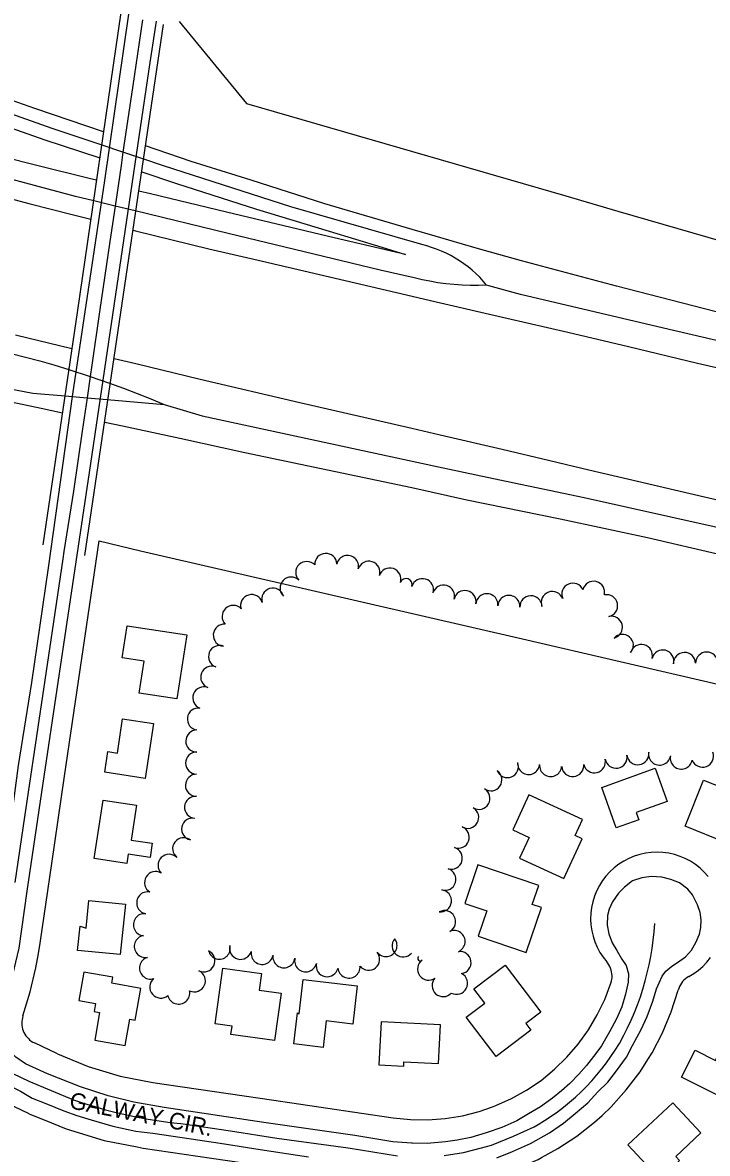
# Model space of a CAD drawing. Extents: x -25029 to 2274964, y -81170 to 687028.
# Drawn here: x -11160 to -10541, y -68430 to -67406 of the extents above; entities that cross this region are included whole.
import ezdxf

# ---------------------------------------------------------------- set-up
doc = ezdxf.new("R2010")
doc.units = 0
for name, color, linetype in [('81911BEA - RW_X_Fee_RW', 7, 'Continuous'), ('BLDG', 7, 'Continuous'), ('BRIDGE', 7, 'Continuous'), ('GE_X_CL_2000', 7, 'Continuous'), ('INTERSTATE', 7, 'Continuous'), ('PV_X_EOP', 7, 'Continuous'), ('ROAD', 7, 'Continuous'), ('ROAD-NAME', 7, 'Continuous'), ('TREES', 7, 'Continuous')]:
    doc.layers.add(name, color=color, linetype=linetype)

msp = doc.modelspace()

# ---------------------------------------------------------------- linework, layer by layer
at = {"layer": '81911BEA - RW_X_Fee_RW'}
for p, q in [((-11018.7, -67405.2), (-10957.7, -67479.3)), ((-10957.7, -67479.3), (-10668.9, -67563.1)), ((-11091.3, -67875.3), (-11053.7, -67884.2)), ((-11128.9, -68339.6), (-11149.8, -68329.8)), ((-11154.5, -68393.9), (-11175.4, -68384.1))]:
    msp.add_line(p, q, dxfattribs=at)
for points in [[(-10668.9, -67563.1), (-10621.7, -67576.8), (-10526.6, -67604.4)], [(-11144.6, -68239.4), (-11134.1, -68167.5), (-11122.5, -68088.3), (-11091.3, -67875.3)], [(-11053.7, -67884.2), (-10895.5, -67920.7), (-10708.2, -67964), (-10531.3, -68004.9), (-10337, -68049.8), (-10325.8, -68052.4)], [(-10540, -68179), (-10543.6, -68175.1), (-10547.4, -68171.5), (-10551.6, -68168.3), (-10556, -68165.4), (-10560.7, -68162.9), (-10565.5, -68160.9), (-10570.6, -68159.3), (-10575.7, -68158.1), (-10580.9, -68157.4), (-10586.2, -68157.2), (-10591.5, -68157.4), (-10596.7, -68158), (-10601.8, -68159.2), (-10606.9, -68160.8), (-10611.9, -68162.9), (-10616.4, -68165.2), (-10620.9, -68168.1), (-10625, -68171.3), (-10628.9, -68174.8), (-10632.5, -68178.7), (-10635.7, -68182.9), (-10638.5, -68187.4), (-10641, -68192.3), (-10642.9, -68197), (-10644.4, -68202), (-10645.6, -68207.2), (-10646.2, -68212.4), (-10646.4, -68217.7), (-10646.1, -68222.9), (-10645.4, -68228.2), (-10644.2, -68233.3), (-10642.5, -68238.3), (-10640.5, -68243.1), (-10638, -68247.8), (-10635.1, -68252.2), (-10631.8, -68256.3)], [(-11160.2, -68305.4), (-11153.7, -68283.7), (-11148.5, -68261.7), (-11146.2, -68248.7), (-11144.6, -68239.4)], [(-10628, -68275.7), (-10627.4, -68273.7), (-10627.2, -68272.3), (-10627, -68270.6), (-10627, -68268.9), (-10627.1, -68267.2), (-10627.4, -68265.5), (-10627.8, -68263.8), (-10628.3, -68262.2), (-10629, -68260.6), (-10629.8, -68259.1), (-10630.8, -68257.7), (-10631.8, -68256.3)], [(-10557.6, -68269.8), (-10553.1, -68267.1), (-10548.8, -68263.9), (-10544.9, -68260.5), (-10541.2, -68256.6), (-10537.9, -68252.5)], [(-10825, -68397.5), (-10809.4, -68399.1), (-10793.6, -68399.3), (-10778, -68398.2), (-10762.4, -68395.7), (-10747.2, -68391.8), (-10735.3, -68387.7), (-10732.3, -68386.6), (-10718, -68380.2), (-10704.3, -68372.5), (-10691.3, -68363.7), (-10679.1, -68353.7), (-10667.8, -68342.7), (-10657.6, -68330.8), (-10648.4, -68318.1), (-10640.4, -68304.5), (-10633.5, -68290.4), (-10628, -68275.7)], [(-10557.6, -68269.8), (-10559.1, -68270.7), (-10560.6, -68271.8), (-10561.9, -68273), (-10563.1, -68274.3), (-10564.2, -68275.7), (-10565.2, -68277.2), (-10566, -68278.8), (-10566.7, -68280.4), (-10567.3, -68282.1)], [(-10833.7, -68456.9), (-10820.9, -68458.2), (-10813.3, -68459), (-10792.8, -68459.3), (-10772.4, -68457.9), (-10754.2, -68455.1), (-10752.1, -68454.8), (-10732.2, -68450), (-10712.8, -68443.4), (-10694, -68435.3), (-10691, -68433.6), (-10676, -68425.5), (-10658.9, -68414.3), (-10642.8, -68401.6), (-10636.1, -68395.4), (-10627.8, -68387.6), (-10614.1, -68372.4), (-10601.7, -68356.1), (-10594.5, -68344.8), (-10590.7, -68338.8), (-10581.3, -68320.6), (-10573.5, -68301.6), (-10567.3, -68282.1)], [(-11160.2, -68305.4), (-11160.7, -68307.1), (-11161, -68308.7), (-11161.2, -68310.4), (-11161.2, -68312.1), (-11161.1, -68313.8), (-11160.9, -68315.5), (-11160.5, -68317.2), (-11159.9, -68318.8), (-11159.3, -68320.4), (-11158.5, -68321.9), (-11157.5, -68323.3), (-11156.5, -68324.6), (-11155.3, -68325.9), (-11154.1, -68327), (-11152.7, -68328.1), (-11151.3, -68329), (-11149.8, -68329.8)], [(-11128.9, -68339.6), (-11101.1, -68351.1), (-11072.3, -68359.8), (-11042.7, -68365.7)], [(-11042.7, -68365.7), (-10933, -68381.7), (-10853.8, -68393.3), (-10825, -68397.5)], [(-11154.5, -68393.9), (-11134.4, -68402.2), (-11121.2, -68407.7), (-11086.7, -68418.1), (-11056.7, -68424), (-11051.4, -68425)], [(-11051.4, -68425), (-10977.2, -68435.9), (-10898, -68447.5), (-10833.7, -68456.9)]]:
    msp.add_lwpolyline(points, dxfattribs=at)
at = {"layer": 'BLDG'}
for points in [[(-11012, -67960.3), (-11020.8, -68018.4), (-11055, -68013.2), (-11050.6, -67984.3), (-11070.3, -67981.3), (-11065.9, -67952.1)], [(-11083.2, -68066.1), (-11074.7, -68067.4), (-11070, -68036.5), (-11042.1, -68040.7), (-11049.6, -68090.3), (-11086, -68084.7)], [(-10577.1, -68111.1), (-10605.1, -68121.2), (-10602.7, -68127.8), (-10623.2, -68135.2), (-10636.4, -68098.7), (-10587.9, -68081.1)], [(-10524.3, -68099.8), (-10518.3, -68084.9), (-10486.3, -68097.8), (-10506.5, -68148.2), (-10521.3, -68142.3), (-10523.8, -68148.6), (-10560.9, -68133.7), (-10544.1, -68091.9)], [(-11087.5, -68110), (-11057.3, -68114.6), (-11062.1, -68146.3), (-11043.2, -68149.1), (-11045.1, -68161.8), (-11064.9, -68158.8), (-11066.2, -68167.3), (-11095.6, -68162.8)], [(-10716.9, -68137), (-10702.1, -68143.8), (-10710.7, -68162.6), (-10670.7, -68181.1), (-10654, -68144.9), (-10660.4, -68141.9), (-10653.8, -68127.6), (-10702.3, -68105.2)], [(-10760.3, -68203.5), (-10740.3, -68210.3), (-10748.1, -68233.2), (-10704.8, -68248), (-10690.9, -68207.2), (-10699.2, -68204.4), (-10693.4, -68187.3), (-10748.4, -68168.6)], [(-11067.5, -68204.2), (-11072.1, -68249.9), (-11110.7, -68246), (-11108.4, -68224.1), (-11103.1, -68225.8), (-11100.6, -68200.9)], [(-11109.6, -68291.5), (-11094.4, -68294.2), (-11095.7, -68301.4), (-11090.8, -68302.3), (-11095.2, -68327.3), (-11067.6, -68332.2), (-11063.4, -68308.2), (-11058.6, -68309.1), (-11053.6, -68280.4), (-11079.8, -68275.8), (-11078.8, -68270.4), (-11105, -68265.7)], [(-10944.3, -68266.9), (-10946.3, -68282), (-10926.5, -68284.7), (-10932.4, -68327.7), (-10972, -68322.3), (-10970.9, -68314.7), (-10986.1, -68312.6), (-10979.3, -68262.1)], [(-10742.1, -68293.9), (-10752, -68280.9), (-10723.6, -68259.4), (-10691.4, -68302), (-10705, -68312.3), (-10700.5, -68318.3), (-10732, -68342.1), (-10758.9, -68306.5)], [(-10857.7, -68278), (-10861.7, -68312.7), (-10885.8, -68309.9), (-10888.5, -68333.8), (-10914.9, -68330.7), (-10911.7, -68302.5), (-10910.2, -68303.4), (-10906.6, -68272.4)], [(-10838, -68349.6), (-10815.6, -68350.7), (-10815.4, -68346.9), (-10784, -68348.5), (-10782.3, -68313.5), (-10836, -68310.8)], [(-10493.9, -68336.9), (-10517.6, -68384.1), (-10564.1, -68360.9), (-10551.9, -68336.4), (-10533.4, -68345.7), (-10522.1, -68322.9)], [(-10546.6, -68411.1), (-10569.4, -68432.5), (-10565.9, -68436.3), (-10583.7, -68453), (-10612.6, -68422.1), (-10571.9, -68384.1)]]:
    msp.add_lwpolyline(points, close=True, dxfattribs=at)
at = {"layer": 'BRIDGE'}
msp.add_line((-11104.1, -67888.6), (-11032.9, -67407.8), dxfattribs=at)
msp.add_lwpolyline([(-11071.5, -67396.9), (-11111.1, -67668.5), (-11142.1, -67879)], dxfattribs=at)
at = {"layer": 'GE_X_CL_2000'}
for points in [[(-10740.6, -67643.7), (-10747.9, -67644), (-10755.3, -67644), (-10762.6, -67643.7), (-10770, -67643.2), (-10777.3, -67642.5), (-10784.6, -67641.6), (-10791.8, -67640.3), (-10799, -67638.9), (-10806.2, -67637.2), (-10836.9, -67630.1), (-10974.4, -67597), (-11058.6, -67576.6), (-11076.8, -67572.2), (-11096, -67567.5), (-11112.7, -67563.5), (-11216.4, -67535.9), (-11363.3, -67490.9), (-11473.4, -67452.2), (-11579.4, -67411.9), (-11681.4, -67369.6), (-11805.1, -67313.8), (-11904.4, -67265.5)], [(-11052, -67403.7), (-11061.1, -67465.2), (-11069.7, -67523.5), (-11071.4, -67535.6), (-11076.8, -67572.2), (-11081.4, -67604.2), (-11090.9, -67668.1), (-11097.8, -67716.4), (-11099.3, -67726.5), (-11102.2, -67745.7), (-11106.7, -67775.9), (-11114.5, -67830.2), (-11123.2, -67884.8), (-11124.2, -67891.5), (-11134.9, -67964.9), (-11144.5, -68029.9), (-11158.9, -68125.2), (-11167.5, -68184.7)], [(-11940.8, -67441.1), (-11841.2, -67489.6), (-11747.2, -67530.3), (-11646, -67571.5), (-11563.4, -67601.3), (-11463.2, -67632.5), (-11367.7, -67658.6), (-11276.2, -67681.5), (-11196.6, -67700), (-11183.7, -67702.8), (-11170.7, -67705.8), (-11157.8, -67709), (-11145, -67712.4), (-11132.2, -67716), (-11118.5, -67720.1), (-11099.3, -67726.5), (-11081.7, -67732.4), (-11069.2, -67737), (-11056.8, -67741.8), (-11044.4, -67746.7), (-11032.4, -67751.8)], [(-10740.6, -67643.7), (-10743.6, -67640.1), (-10746.8, -67636.7), (-10750.2, -67633.4), (-10753.7, -67630.3), (-10757.3, -67627.3), (-10761.1, -67624.5), (-10765, -67621.8), (-10768.9, -67619.3), (-10773, -67617), (-10777.2, -67614.9), (-10781.5, -67612.9), (-10785.8, -67611.1), (-10790.3, -67609.6), (-10794.7, -67608.2), (-10799.3, -67607), (-10917.8, -67572.8), (-11033, -67535.9), (-11051.6, -67529.6), (-11069.7, -67523.5), (-11088.6, -67517.2), (-11133.7, -67502), (-11213.1, -67474)], [(-11916.4, -67501.6), (-11834.8, -67538.8), (-11712.3, -67588.3), (-11624.6, -67619.2), (-11534.5, -67648.8), (-11409.6, -67684.4), (-11309, -67708.3), (-11200.2, -67732.3), (-11151.2, -67741.5), (-11122, -67744), (-11102.2, -67745.7), (-11084.1, -67747.3), (-11032.4, -67751.8)], [(-8392.7, -68190.6), (-8522.6, -68162.1), (-8586.4, -68147.3), (-8644.1, -68134), (-8721.8, -68118.7), (-8836, -68092.4), (-8969.5, -68061.5), (-9144, -68020.3), (-9270.1, -67990.8), (-9391.3, -67962.5), (-9546.6, -67925.9), (-9663.2, -67897.8), (-9781.9, -67870.3), (-9903.7, -67841.6), (-9991.4, -67821.1), (-10103, -67794.2), (-10212.3, -67768.6), (-10440.5, -67715.3), (-10580.5, -67682.7), (-10710, -67652.3), (-10738.5, -67644.3), (-10740.6, -67643.7)], [(-11032.4, -67751.8), (-10998, -67762.2), (-10784.2, -67808.2), (-10740, -67817.5), (-10652.2, -67836.1), (-10534.6, -67862.4), (-10389.4, -67896.1), (-10260.4, -67926.2), (-10115, -67960.1), (-10000, -67987.1), (-9908.2, -68008.7), (-9831.4, -68026.7), (-9726.9, -68051.2), (-9443, -68117.7), (-9345.1, -68140.8), (-9288.7, -68154.1), (-9175.5, -68180), (-9067.8, -68205), (-8949.1, -68233.3), (-8676.8, -68297.4), (-8543, -68328.3), (-8394.2, -68363.7)], [(-10778.9, -68431.8), (-10761.4, -68428.9), (-10745.3, -68424.8), (-10736, -68422.4), (-10716.1, -68414.3), (-10697.6, -68405.7), (-10693.9, -68403.6), (-10688.1, -68400.1), (-10682.2, -68396.2), (-10676.5, -68392.2), (-10670.9, -68387.9), (-10665.5, -68383.5), (-10660.2, -68378.9), (-10655.1, -68374.1), (-10650.1, -68369.2), (-10645.3, -68364.1), (-10640.7, -68358.8), (-10636.3, -68353.4), (-10632, -68347.8), (-10628, -68342.1), (-10624.1, -68336.3), (-10620.4, -68330.3), (-10616.3, -68322.8), (-10612.9, -68316.1), (-10609.7, -68309.2), (-10606.8, -68302.3), (-10604, -68295.2), (-10601.4, -68288.1), (-10599.1, -68281), (-10597, -68273.7), (-10595.1, -68266.4), (-10593.4, -68259.1), (-10591.9, -68251.7), (-10590.7, -68244.2), (-10589.7, -68236.7), (-10588.9, -68229.2), (-10588.3, -68221.7)], [(-11206.6, -68339.8), (-11154.7, -68364.3), (-11114.3, -68381.3), (-11104.6, -68384.6), (-11095.1, -68387.5), (-11085.5, -68390.3), (-11075.9, -68392.8), (-11066.2, -68395), (-11056.5, -68397), (-11046.7, -68398.8), (-11036.9, -68400.4), (-11027, -68401.8), (-11017.3, -68402.8), (-10972.4, -68409.3), (-10930.5, -68416), (-10865.9, -68424.9), (-10821.3, -68432)]]:
    msp.add_lwpolyline(points, dxfattribs=at)
at = {"layer": 'INTERSTATE'}
for points in [[(-11093.6, -67548.9), (-11100.2, -67547.3), (-11147.7, -67535.6), (-11177.5, -67527.9), (-11201.6, -67521.1), (-11230.2, -67512.8), (-11268.1, -67501.4), (-11300.4, -67491.6), (-11331.1, -67481.6), (-11364.4, -67470.7), (-11396.6, -67460.1), (-11423.1, -67450.6), (-11449.3, -67441.1), (-11476.5, -67431.6), (-11500.5, -67422.9), (-11524.6, -67413.4), (-11550.6, -67403.7)], [(-10808, -67593.3), (-10887.1, -67570.2), (-10953.6, -67548.8), (-11008, -67531.9), (-11049.2, -67517.8)], [(-11052.7, -67541.3), (-11021.3, -67551.8), (-10948.7, -67575.1), (-10883.1, -67595), (-10835.5, -67609.4), (-10813.9, -67616.1), (-10878.6, -67601), (-10975.9, -67577.8), (-11044.8, -67561.2), (-11055.2, -67558.6)], [(-11060.5, -67593.9), (-11058.2, -67594.5), (-10991.8, -67610.9), (-10943.3, -67622), (-10808, -67653.8)], [(-9748.4, -67853.8), (-9753.1, -67852.7), (-9868.8, -67825.7), (-10001.5, -67794.2), (-10114.7, -67767.6), (-10223.1, -67742.3), (-10402.5, -67700.1), (-10523.5, -67670.5), (-10623.1, -67644.8), (-10708.9, -67621.7), (-10750.1, -67610.3), (-10787.1, -67599.5), (-10808, -67593.3)], [(-10808, -67653.8), (-10786.1, -67658.9), (-10722.3, -67673.7), (-10667, -67686.5), (-10612.1, -67699.4), (-10549.6, -67714.4), (-10487.5, -67728.6), (-10425.1, -67743.5), (-10353.4, -67760.4), (-10300.4, -67773.3), (-10234.8, -67787.7), (-10174.1, -67802.4), (-10113, -67816.3), (-10036.5, -67834.9), (-9961, -67852.5), (-9869.1, -67874.1), (-9781.7, -67894.3), (-9748.4, -67902.1)], [(-10808.1, -67773.6), (-10909.6, -67750.2), (-10999.8, -67729.3), (-11058.1, -67715.1), (-11077.7, -67710.5)], [(-11086.2, -67767.7), (-11070.1, -67771.2), (-11018.2, -67782.3), (-10959.3, -67795.4), (-10808.1, -67827)], [(-9748.4, -68022.6), (-9892.8, -67988.4), (-10040.8, -67954), (-10153.4, -67927.1), (-10273.1, -67899.2), (-10366.1, -67877.6), (-10433.6, -67861.7), (-10513.4, -67842.8), (-10556.4, -67832.8), (-10604, -67821.7), (-10648.1, -67811.2), (-10683.4, -67803), (-10726.6, -67792.5), (-10782.6, -67779.5), (-10808.1, -67773.6)], [(-10808.1, -67827), (-10758.4, -67838.2), (-10674.1, -67855.3), (-10595, -67872.2), (-10527.6, -67887.8), (-10444.6, -67907.5), (-10376.5, -67923.3), (-10318.7, -67937), (-10251, -67953.2), (-10178.6, -67970.2), (-10109.5, -67986.3), (-10042, -68002.2), (-9960.9, -68021.3), (-9883.4, -68039.5), (-9803.5, -68058.1), (-9748.4, -68071)]]:
    msp.add_lwpolyline(points, dxfattribs=at)
at = {"layer": 'PV_X_EOP'}
for points in [[(-11087.2, -67504.9), (-11149.4, -67484), (-11211.4, -67462.1), (-11273.3, -67439.7), (-11332.7, -67417.8), (-11393.7, -67394.6), (-11442.1, -67375.9), (-11490.6, -67356.7), (-11529.7, -67340.8), (-11569.6, -67324.5), (-11604.7, -67309.7), (-11647.1, -67292), (-11696.4, -67270.2), (-11738.5, -67251.6), (-11790.5, -67227.6), (-11848.6, -67199.7), (-11905.5, -67171.7)], [(-11927.7, -67185.6), (-11871.1, -67214.8), (-11802.7, -67246.9), (-11751, -67270.8), (-11702.3, -67293.1), (-11642.2, -67318.7), (-11575.1, -67347.7), (-11512.7, -67372.7), (-11429, -67406.6), (-11333.7, -67442), (-11251.6, -67472.8), (-11196.3, -67492.5), (-11141.3, -67511.9), (-11090.7, -67528.6)], [(-11644.7, -67403.6), (-11613, -67416.5), (-11573, -67432.8), (-11537.9, -67446.4), (-11496.9, -67461.4), (-11451.4, -67477.7), (-11410.1, -67492.2), (-11370.6, -67505.8), (-11322, -67521.8), (-11280.8, -67534.2), (-11253.1, -67542.4), (-11216.7, -67553.2), (-11185.6, -67561.6), (-11154.9, -67570), (-11115.5, -67580), (-11098.8, -67584.2)], [(-11900.6, -67520.8), (-11851.3, -67542.8), (-11792.4, -67567.9), (-11748.4, -67584.9), (-11710.6, -67599.7), (-11666.4, -67615.9), (-11631.1, -67628.5), (-11599.4, -67639.4), (-11567.4, -67650), (-11539.7, -67658.9), (-11509.9, -67667.6), (-11485.6, -67674.5), (-11458.2, -67682.8), (-11418.4, -67693.3), (-11385.9, -67701.4), (-11335.3, -67713.5), (-11274.6, -67727.4), (-11211.4, -67741), (-11143.7, -67755.2), (-11124.4, -67759.4)], [(-11115.9, -67701.4), (-11167, -67689.2)]]:
    msp.add_lwpolyline(points, dxfattribs=at)
at = {"layer": 'ROAD'}
for points in [[(-11064.5, -67398.4), (-11086.5, -67549.1), (-11115.3, -67742.6), (-11137.2, -67899.7), (-11152.4, -68003.4), (-11164.4, -68078.6), (-11170.7, -68126.6), (-11177.2, -68168.6), (-11181.1, -68193.5), (-11184.4, -68215.6), (-11187.1, -68233.7), (-11189.6, -68249), (-11192.9, -68264.2), (-11196.9, -68280), (-11201.7, -68295.4), (-11206, -68307.7), (-11211.7, -68322.3), (-11218.1, -68335.9)], [(-10808.6, -68420.6), (-10825.3, -68419.2), (-10859.9, -68413.7), (-10942.3, -68401.8), (-11032.3, -68388.2), (-11059.9, -68383.4), (-11083.1, -68377.7), (-11108.2, -68369.7), (-11138.1, -68357.9), (-11158, -68348.6), (-11166.6, -68342.8), (-11174.6, -68335.1), (-11178.2, -68326.9), (-11179.8, -68317.1), (-11179, -68307.5), (-11175.8, -68296.2), (-11170.7, -68274.5), (-11163.5, -68243.9), (-11156.3, -68192.3), (-11143.2, -68102.9), (-11127.1, -67995.4), (-11099.8, -67813.4), (-11045, -67442.3), (-11039.4, -67404.7)], [(-10731.4, -68433.8), (-10717.1, -68428.1), (-10700.9, -68420.8), (-10683.5, -68411.2), (-10670.9, -68402.5), (-10660.4, -68393.7), (-10648.9, -68383.9), (-10639.8, -68374), (-10630.8, -68365.2), (-10622.9, -68355.1), (-10613.8, -68342.8), (-10608.4, -68332.1), (-10600.6, -68317.5), (-10595.1, -68305.9), (-10590.2, -68292.1), (-10586.8, -68280.9), (-10584.4, -68275.3), (-10581.7, -68269.3), (-10578.2, -68264.9), (-10572.8, -68260.3), (-10567.7, -68256.9), (-10560.6, -68251.9), (-10555.1, -68245.9), (-10551.1, -68238.9), (-10548, -68231.4), (-10546.6, -68225.3), (-10546.4, -68218.5), (-10547.4, -68211.7), (-10549.8, -68204.8), (-10554.3, -68195.8), (-10558.5, -68190.5), (-10566.1, -68184.8), (-10573.8, -68181.8), (-10582, -68179.7), (-10591.5, -68179.1), (-10600.2, -68180.4), (-10608.4, -68183.2), (-10615.6, -68188.7), (-10621.1, -68194.3), (-10626.7, -68202.1), (-10629.6, -68208.8), (-10631, -68214.6), (-10631.4, -68223.1), (-10629.9, -68230.9), (-10627, -68239.1), (-10622.7, -68246.1), (-10618.1, -68253.9), (-10614.2, -68259.8), (-10612, -68267.2), (-10612.4, -68274.7), (-10614.8, -68285.8), (-10618.2, -68297.2), (-10622.9, -68308.1), (-10629.3, -68319.9), (-10636.6, -68332.3), (-10641.6, -68339.3), (-10650.1, -68350.1), (-10657, -68358.2), (-10665.1, -68366.5), (-10672.8, -68373.1), (-10681, -68379.8), (-10691.8, -68387.7), (-10702.5, -68394.1), (-10713.2, -68400.2), (-10726.9, -68406.3), (-10740.9, -68411.3), (-10754.7, -68415.5), (-10767.2, -68417.7), (-10777.7, -68419.4), (-10794.2, -68420.8), (-10807.5, -68420.7), (-10808.6, -68420.6)], [(-11254.8, -68432.5), (-11233.2, -68407.4), (-11222.9, -68392.8), (-11216.6, -68383.2), (-11211.7, -68377.3), (-11206.3, -68372.9), (-11198.5, -68368.8), (-11191.2, -68367), (-11185, -68366.6), (-11177.7, -68367.4), (-11170.8, -68369.4), (-11162.5, -68373.5), (-11151.7, -68379.7), (-11139.4, -68384.5), (-11123.2, -68391.2), (-11111.3, -68395.6), (-11098.4, -68399.5), (-11078.8, -68405.2), (-11057.9, -68409.7), (-11042.7, -68411.5), (-11016, -68415.3), (-10981.7, -68420.4), (-10945.5, -68426.4), (-10901.8, -68432.9)]]:
    msp.add_lwpolyline(points, dxfattribs=at)
at = {"layer": 'TREES'}
for centre, radius, start, end in [((-10886.1, -67896.6), 10, 2.4073, 182.4073), ((-10866.4, -67898.5), 10, 346.9822, 166.9822), ((-10903.3, -67904), 10, 44.019, 224.019), ((-10847.1, -67903.7), 10, 342.5188, 162.5188), ((-10917.5, -67918.1), 10, 45.5655, 225.5655), ((-10828.1, -67909.9), 10, 341.5724, 161.5724), ((-10934, -67928.1), 10, 16.8812, 196.8812), ((-10813.4, -67914.9), 5.49, 340.6719, 160.6719), ((-10798.6, -67919.5), 10, 343.3125, 163.3125), ((-10779.5, -67925.3), 10, 343.3125, 163.3125), ((-10662.5, -67923.6), 10, 23.6135, 203.6135), ((-10643.7, -67921.9), 10, 346.2167, 166.2167), ((-10953.2, -67933.9), 10, 16.4778, 196.4778), ((-10760.1, -67930.2), 10, 348.3981, 168.3981), ((-10740.3, -67933.1), 10, 354.8973, 174.8973), ((-10720.4, -67934.7), 10, 356.0475, 176.0475), ((-10700.4, -67935), 10, 2.2225, 182.2225), ((-10681.1, -67931.1), 10, 20.4641, 200.4641), ((-10632, -67934.1), 10, 281.2841, 101.2841), ((-10969.9, -67943.7), 10, 44.3703, 224.3703), ((-10627.6, -67953.6), 10, 284.1177, 104.1177), ((-10977.9, -67960.7), 10, 85.4749, 265.4749), ((-10617.7, -67969.9), 10, 318.642, 138.642), ((-10982.2, -67980), 10, 69.1816, 249.1816), ((-10600.5, -67979.1), 10, 345.0842, 165.0842), ((-10581.1, -67984.1), 10, 345.914, 165.914), ((-10561.4, -67986.3), 10, 1.4928, 181.4928), ((-10541.4, -67986), 10, 0.1882, 180.1882), ((-10989.3, -67998.7), 10, 69.1816, 249.1816), ((-10996.4, -68017.4), 10, 69.1427, 249.1427), ((-11001.4, -68036.6), 10, 82.0496, 262.0496), ((-11002.8, -68056.5), 10, 89.5829, 269.5829), ((-11003, -68076.5), 10, 89.5829, 269.5829), ((-10643, -68075.3), 10, 194.2262, 14.2262), ((-10623.4, -68071.1), 10, 189.7883, 9.7883), ((-10603.7, -68068), 10, 188.3601, 8.3601), ((-10584, -68068.3), 10, 169.7944, 349.7944), ((-10564.3, -68071.9), 10, 169.3772, 349.3772), ((-10545.1, -68070.2), 10, 200.7386, 20.7386), ((-10721.7, -68079.6), 10, 201.8784, 21.8784), ((-10702.5, -68076.8), 10, 174.7277, 354.7277), ((-10682.6, -68078.7), 10, 174.7277, 354.7277), ((-10662.6, -68078.7), 10, 185.2871, 5.2871), ((-11003.1, -68096.5), 10, 89.5829, 269.5829), ((-10736.7, -68091.6), 10, 235.0802, 55.0802), ((-10747.5, -68108.4), 10, 239.4779, 59.4779), ((-11003.9, -68116.5), 10, 85.9352, 265.9352), ((-10757.7, -68125.6), 10, 239.4779, 59.4779), ((-11006.6, -68136.3), 10, 78.471, 258.471), ((-10766.2, -68143.6), 10, 249.9905, 69.9905), ((-11014.7, -68154), 10, 52.5435, 232.5435), ((-10772.5, -68162.6), 10, 253.2253, 73.2253), ((-11027.9, -68169), 10, 45.0696, 225.0696), ((-11040.1, -68184.6), 10, 58.7764, 238.7764), ((-10778.3, -68181.7), 10, 253.2253, 73.2253), ((-11047.2, -68203), 10, 78.7395, 258.7395), ((-10782.3, -68201.2), 10, 263.5905, 83.5905), ((-11050.2, -68222.8), 10, 84.2205, 264.2205), ((-10778.6, -68220), 10, 298.4422, 118.4422), ((-11049.4, -68242.5), 10, 100.422, 280.422), ((-10831.6, -68241.6), 10, 217.4108, 37.4108), ((-10816.1, -68242), 10, 139.467, 319.467), ((-10770, -68238), 10, 292.8118, 112.8118), ((-10996.5, -68255.5), 10, 244.0871, 64.0871), ((-10982.5, -68244), 10, 194.4582, 14.4582), ((-10963.2, -68244.2), 10, 164.2933, 344.2933), ((-11044.7, -68262), 10, 106.5083, 286.5083), ((-10943.7, -68248.7), 10, 169.737, 349.737), ((-10924, -68251.8), 10, 172.555, 352.555), ((-10904.3, -68255.5), 10, 166.3047, 346.3047), ((-10847.3, -68254), 10, 218.7857, 38.7857), ((-10793, -68263), 10, 125.2133, 305.2133), ((-10800.5, -68253.2), 2.37, 135.5002, 315.5002), ((-10764.6, -68257.1), 10, 278.3699, 98.3699), ((-11005.1, -68273.6), 10, 244.9966, 64.9966), ((-10884.8, -68259.9), 10, 167.9353, 347.9353), ((-10865.1, -68261.1), 10, 185.1676, 5.1676), ((-10767.8, -68275.8), 10, 242.1903, 62.1903), ((-11035.4, -68279.2), 10, 130.4042, 310.4042), ((-10779.9, -68277.9), 10, 137.4382, 317.4382), ((-11019.2, -68284.7), 10, 191.9388, 11.9388)]:
    msp.add_arc(centre, radius, start, end, dxfattribs=at)

# ---------------------------------------------------------------- texts
at = {"layer": 'ROAD-NAME'}
msp.add_text('GALWAY CIR.', height=15, rotation=348.7937, dxfattribs=at).set_placement((-11119, -68388.8))

doc.saveas('drawing.dxf')
